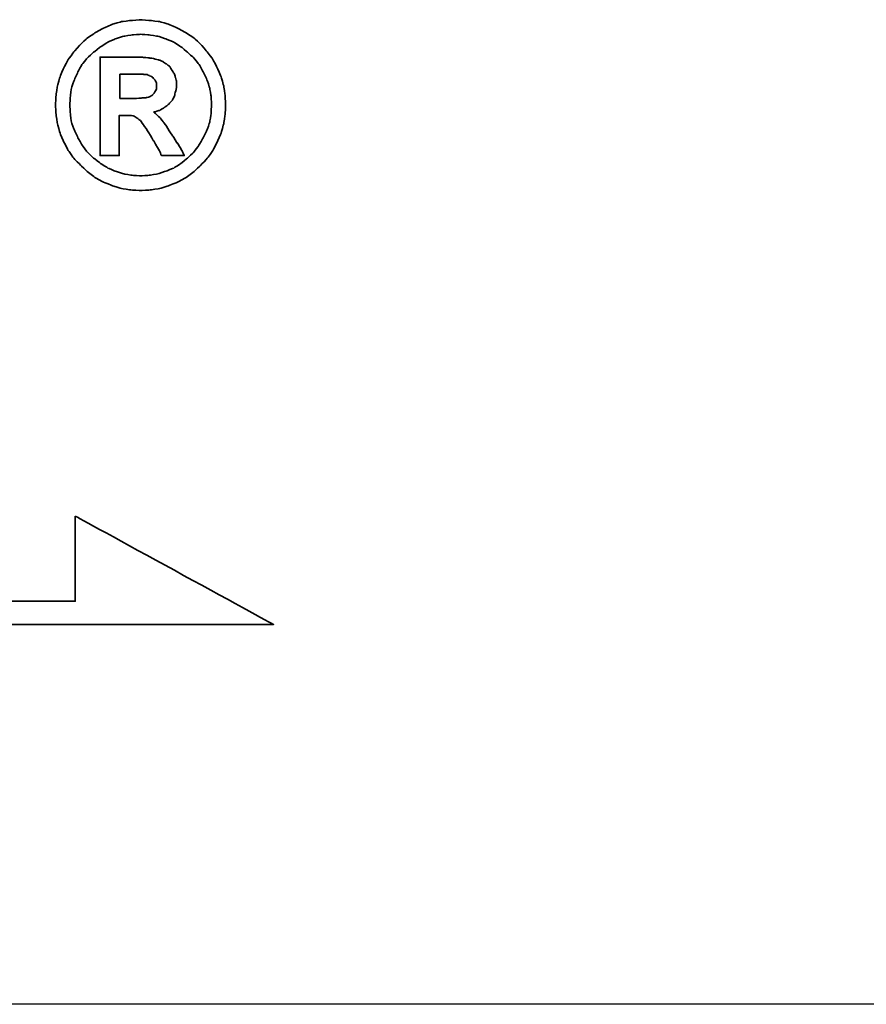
# Model space of a CAD drawing. Header units: millimetres. Extents: x -212 to 3135, y -1694 to 860.
# Tile 463 of 565: x 1112.2 to 1119.55, y -898.59 to -890.05. Entities that reach past the tile are written whole.
import ezdxf

# ---------------------------------------------------------------- set-up
doc = ezdxf.new("R2010")
doc.units = ezdxf.units.MM
doc.layers.add('2', color=7, linetype='CONTINUOUS', true_color=0xffffff)
doc.layers.add('DIM', color=4, linetype='CONTINUOUS')
doc.layers.add('layer 1', color=7, linetype='CONTINUOUS')

# ---------------------------------------------------------------- blocks, each defined once
blk = doc.blocks.new('TBI MOTION logo(完整正式版)')
at = {"layer": 'layer 1', "color": 22, "lineweight": 35}
for points, knots in [([(81.20634, 4.98624), (81.20634, 4.98624), (81.18649, 5.32862), (81.18649, 5.32862), (81.18649, 5.32862), (81.18649, 5.32862), (81.13886, 5.66206), (81.13886, 5.66206), (81.13886, 5.66206), (81.13886, 5.66206), (81.04359, 5.97764), (81.04359, 5.97764), (81.04359, 5.97764), (81.04359, 5.97764), (80.91061, 6.29124), (80.91061, 6.29124), (80.91061, 6.29124), (80.91061, 6.29124), (80.75778, 6.58697), (80.75778, 6.58697), (80.75778, 6.58697), (80.75778, 6.58697), (80.5593, 6.85294), (80.5593, 6.85294), (80.5593, 6.85294), (80.5593, 6.85294), (80.33105, 7.1189), (80.33105, 7.1189), (80.33105, 7.1189), (80.33105, 7.1189), (80.09287, 7.33921), (80.09287, 7.33921), (80.09287, 7.33921), (80.09287, 7.33921), (79.815, 7.51982), (79.815, 7.51982), (79.815, 7.51982), (79.815, 7.51982), (79.51133, 7.69051), (79.51133, 7.69051), (79.51133, 7.69051), (79.51133, 7.69051), (79.19773, 7.8235), (79.19773, 7.8235), (79.19773, 7.8235), (79.19773, 7.8235), (78.88215, 7.91877), (78.88215, 7.91877), (78.88215, 7.91877), (78.88215, 7.91877), (78.54871, 7.95846), (78.54871, 7.95846), (78.54871, 7.95846), (78.54871, 7.95846), (78.21526, 7.98625), (78.21526, 7.98625), (78.21526, 7.98625), (78.21526, 7.98625), (77.87388, 7.95846), (77.87388, 7.95846), (77.87388, 7.95846), (77.87388, 7.95846), (77.54044, 7.91877), (77.54044, 7.91877), (77.54044, 7.91877), (77.54044, 7.91877), (77.22485, 7.8235), (77.22485, 7.8235), (77.22485, 7.8235), (77.22485, 7.8235), (76.91027, 7.69051), (76.91027, 7.69051), (76.91027, 7.69051), (76.91027, 7.69051), (76.6056, 7.51982), (76.6056, 7.51982), (76.6056, 7.51982), (76.6056, 7.51982), (76.32972, 7.33921), (76.32972, 7.33921), (76.32972, 7.33921), (76.32972, 7.33921), (76.09154, 7.1189), (76.09154, 7.1189), (76.09154, 7.1189), (76.09154, 7.1189), (75.86329, 6.85294), (75.86329, 6.85294), (75.86329, 6.85294), (75.86329, 6.85294), (75.66382, 6.58697), (75.66382, 6.58697), (75.66382, 6.58697), (75.66382, 6.58697), (75.51099, 6.29124), (75.51099, 6.29124), (75.51099, 6.29124), (75.51099, 6.29124), (75.37702, 5.97764), (75.37702, 5.97764), (75.37702, 5.97764), (75.37702, 5.97764), (75.28175, 5.66206), (75.28175, 5.66206), (75.28175, 5.66206), (75.28175, 5.66206), (75.23411, 5.32862), (75.23411, 5.32862), (75.23411, 5.32862), (75.23411, 5.32862), (75.21625, 4.98624), (75.21625, 4.98624), (75.21625, 4.98624), (75.21625, 4.98624), (75.23411, 4.6528), (75.23411, 4.6528), (75.23411, 4.6528), (75.23411, 4.6528), (75.28175, 4.32035), (75.28175, 4.32035), (75.28175, 4.32035), (75.28175, 4.32035), (75.37702, 3.99583), (75.37702, 3.99583), (75.37702, 3.99583), (75.37702, 3.99583), (75.51099, 3.68224), (75.51099, 3.68224), (75.51099, 3.68224), (75.51099, 3.68224), (75.66382, 3.38749), (75.66382, 3.38749), (75.66382, 3.38749), (75.66382, 3.38749), (75.86329, 3.10963), (75.86329, 3.10963), (75.86329, 3.10963), (75.86329, 3.10963), (76.09154, 2.87145), (76.09154, 2.87145), (76.09154, 2.87145), (76.09154, 2.87145), (76.32972, 2.6432), (76.32972, 2.6432), (76.32972, 2.6432), (76.32972, 2.6432), (76.6056, 2.43381), (76.6056, 2.43381), (76.6056, 2.43381), (76.6056, 2.43381), (76.91027, 2.27205), (76.91027, 2.27205), (76.91027, 2.27205), (76.91027, 2.27205), (77.22485, 2.13906), (77.22485, 2.13906), (77.22485, 2.13906), (77.22485, 2.13906), (77.54044, 2.0438), (77.54044, 2.0438), (77.54044, 2.0438), (77.54044, 2.0438), (77.87388, 1.99616), (77.87388, 1.99616), (77.87388, 1.99616), (77.87388, 1.99616), (78.21526, 1.97631), (78.21526, 1.97631), (78.21526, 1.97631), (78.21526, 1.97631), (78.54871, 1.99616), (78.54871, 1.99616), (78.54871, 1.99616), (78.54871, 1.99616), (78.88215, 2.0438), (78.88215, 2.0438), (78.88215, 2.0438), (78.88215, 2.0438), (79.19773, 2.13906), (79.19773, 2.13906), (79.19773, 2.13906), (79.19773, 2.13906), (79.51133, 2.27205), (79.51133, 2.27205), (79.51133, 2.27205), (79.51133, 2.27205), (79.815, 2.43381), (79.815, 2.43381), (79.815, 2.43381), (79.815, 2.43381), (80.09287, 2.6432), (80.09287, 2.6432), (80.09287, 2.6432), (80.09287, 2.6432), (80.33105, 2.87145), (80.33105, 2.87145), (80.33105, 2.87145), (80.33105, 2.87145), (80.5593, 3.10963), (80.5593, 3.10963), (80.5593, 3.10963), (80.5593, 3.10963), (80.75778, 3.38749), (80.75778, 3.38749), (80.75778, 3.38749), (80.75778, 3.38749), (80.91061, 3.68224), (80.91061, 3.68224), (80.91061, 3.68224), (80.91061, 3.68224), (81.04359, 3.99583), (81.04359, 3.99583), (81.04359, 3.99583), (81.04359, 3.99583), (81.13886, 4.32035), (81.13886, 4.32035), (81.13886, 4.32035), (81.13886, 4.32035), (81.18649, 4.6528), (81.18649, 4.6528), (81.18649, 4.6528), (81.18649, 4.6528), (81.20634, 4.98624), (81.20634, 4.98624)], [0, 0, 0, 0, 0.01785714, 0.01785714, 0.01785714, 0.01785715, 0.03571429, 0.03571429, 0.03571429, 0.0357143, 0.05357143, 0.05357143, 0.05357143, 0.05357144, 0.07142857, 0.07142857, 0.07142857, 0.07142858, 0.08928571, 0.08928571, 0.08928571, 0.08928572, 0.10714286, 0.10714286, 0.10714286, 0.10714287, 0.125, 0.125, 0.125, 0.12500001, 0.14285714, 0.14285714, 0.14285714, 0.14285715, 0.16071429, 0.16071429, 0.16071429, 0.1607143, 0.17857143, 0.17857143, 0.17857143, 0.17857144, 0.19642857, 0.19642857, 0.19642857, 0.19642858, 0.21428571, 0.21428571, 0.21428571, 0.21428572, 0.23214286, 0.23214286, 0.23214286, 0.23214287, 0.25, 0.25, 0.25, 0.25000001, 0.26785714, 0.26785714, 0.26785714, 0.26785715, 0.28571429, 0.28571429, 0.28571429, 0.2857143, 0.30357143, 0.30357143, 0.30357143, 0.30357144, 0.32142857, 0.32142857, 0.32142857, 0.32142858, 0.33928571, 0.33928571, 0.33928571, 0.33928572, 0.35714286, 0.35714286, 0.35714286, 0.35714287, 0.375, 0.375, 0.375, 0.37500001, 0.39285714, 0.39285714, 0.39285714, 0.39285715, 0.41071429, 0.41071429, 0.41071429, 0.4107143, 0.42857143, 0.42857143, 0.42857143, 0.42857144, 0.44642857, 0.44642857, 0.44642857, 0.44642858, 0.46428571, 0.46428571, 0.46428571, 0.46428572, 0.48214286, 0.48214286, 0.48214286, 0.48214287, 0.5, 0.5, 0.5, 0.50000001, 0.51785714, 0.51785714, 0.51785714, 0.51785715, 0.53571429, 0.53571429, 0.53571429, 0.5357143, 0.55357143, 0.55357143, 0.55357143, 0.55357144, 0.57142857, 0.57142857, 0.57142857, 0.57142858, 0.58928571, 0.58928571, 0.58928571, 0.58928572, 0.60714286, 0.60714286, 0.60714286, 0.60714287, 0.625, 0.625, 0.625, 0.62500001, 0.64285714, 0.64285714, 0.64285714, 0.64285715, 0.66071429, 0.66071429, 0.66071429, 0.6607143, 0.67857143, 0.67857143, 0.67857143, 0.67857144, 0.69642857, 0.69642857, 0.69642857, 0.69642858, 0.71428571, 0.71428571, 0.71428571, 0.71428572, 0.73214286, 0.73214286, 0.73214286, 0.73214287, 0.75, 0.75, 0.75, 0.75000001, 0.76785714, 0.76785714, 0.76785714, 0.76785715, 0.78571429, 0.78571429, 0.78571429, 0.7857143, 0.80357143, 0.80357143, 0.80357143, 0.80357144, 0.82142857, 0.82142857, 0.82142857, 0.82142858, 0.83928571, 0.83928571, 0.83928571, 0.83928572, 0.85714286, 0.85714286, 0.85714286, 0.85714287, 0.875, 0.875, 0.875, 0.87500001, 0.89285714, 0.89285714, 0.89285714, 0.89285715, 0.91071429, 0.91071429, 0.91071429, 0.9107143, 0.92857143, 0.92857143, 0.92857143, 0.92857144, 0.94642857, 0.94642857, 0.94642857, 0.94642858, 0.96428571, 0.96428571, 0.96428571, 0.96428572, 0.98214286, 0.98214286, 0.98214286, 0.98214287, 1, 1, 1, 1]), ([(80.71014, 4.98624), (80.71014, 4.98624), (80.69129, 5.29091), (80.69129, 5.29091), (80.69129, 5.29091), (80.69129, 5.29091), (80.64464, 5.57672), (80.64464, 5.57672), (80.64464, 5.57672), (80.64464, 5.57672), (80.54937, 5.87245), (80.54937, 5.87245), (80.54937, 5.87245), (80.54937, 5.87245), (80.41639, 6.14833), (80.41639, 6.14833), (80.41639, 6.14833), (80.41639, 6.14833), (80.27349, 6.41429), (80.27349, 6.41429), (80.27349, 6.41429), (80.27349, 6.41429), (80.08295, 6.64255), (80.08295, 6.64255), (80.08295, 6.64255), (80.08295, 6.64255), (79.86264, 6.84301), (79.86264, 6.84301), (79.86264, 6.84301), (79.86264, 6.84301), (79.63439, 7.03355), (79.63439, 7.03355), (79.63439, 7.03355), (79.63439, 7.03355), (79.37835, 7.1963), (79.37835, 7.1963), (79.37835, 7.1963), (79.37835, 7.1963), (79.10246, 7.30944), (79.10246, 7.30944), (79.10246, 7.30944), (79.10246, 7.30944), (78.81665, 7.40471), (78.81665, 7.40471), (78.81665, 7.40471), (78.81665, 7.40471), (78.511, 7.45234), (78.511, 7.45234), (78.511, 7.45234), (78.511, 7.45234), (78.21526, 7.47219), (78.21526, 7.47219), (78.21526, 7.47219), (78.21526, 7.47219), (77.9106, 7.45234), (77.9106, 7.45234), (77.9106, 7.45234), (77.9106, 7.45234), (77.61685, 7.40471), (77.61685, 7.40471), (77.61685, 7.40471), (77.61685, 7.40471), (77.32012, 7.30944), (77.32012, 7.30944), (77.32012, 7.30944), (77.32012, 7.30944), (77.06309, 7.1963), (77.06309, 7.1963), (77.06309, 7.1963), (77.06309, 7.1963), (76.80606, 7.03355), (76.80606, 7.03355), (76.80606, 7.03355), (76.80606, 7.03355), (76.55797, 6.84301), (76.55797, 6.84301), (76.55797, 6.84301), (76.55797, 6.84301), (76.34063, 6.64255), (76.34063, 6.64255), (76.34063, 6.64255), (76.34063, 6.64255), (76.1491, 6.41429), (76.1491, 6.41429), (76.1491, 6.41429), (76.1491, 6.41429), (76.0062, 6.14833), (76.0062, 6.14833), (76.0062, 6.14833), (76.0062, 6.14833), (75.88314, 5.87245), (75.88314, 5.87245), (75.88314, 5.87245), (75.88314, 5.87245), (75.77794, 5.57672), (75.77794, 5.57672), (75.77794, 5.57672), (75.77794, 5.57672), (75.73924, 5.29091), (75.73924, 5.29091), (75.73924, 5.29091), (75.73924, 5.29091), (75.72039, 4.98624), (75.72039, 4.98624), (75.72039, 4.98624), (75.72039, 4.98624), (75.73924, 4.67165), (75.73924, 4.67165), (75.73924, 4.67165), (75.73924, 4.67165), (75.77794, 4.37791), (75.77794, 4.37791), (75.77794, 4.37791), (75.77794, 4.37791), (75.88314, 4.10102), (75.88314, 4.10102), (75.88314, 4.10102), (75.88314, 4.10102), (76.0062, 3.83407), (76.0062, 3.83407), (76.0062, 3.83407), (76.0062, 3.83407), (76.15902, 3.56811), (76.15902, 3.56811), (76.15902, 3.56811), (76.15902, 3.56811), (76.34063, 3.32001), (76.34063, 3.32001), (76.34063, 3.32001), (76.34063, 3.32001), (76.55797, 3.11955), (76.55797, 3.11955), (76.55797, 3.11955), (76.55797, 3.11955), (76.80606, 2.92901), (76.80606, 2.92901), (76.80606, 2.92901), (76.80606, 2.92901), (77.06309, 2.76725), (77.06309, 2.76725), (77.06309, 2.76725), (77.06309, 2.76725), (77.32012, 2.65412), (77.32012, 2.65412), (77.32012, 2.65412), (77.32012, 2.65412), (77.61685, 2.55786), (77.61685, 2.55786), (77.61685, 2.55786), (77.61685, 2.55786), (77.9106, 2.51022), (77.9106, 2.51022), (77.9106, 2.51022), (77.9106, 2.51022), (78.21526, 2.49137), (78.21526, 2.49137), (78.21526, 2.49137), (78.21526, 2.49137), (78.511, 2.51022), (78.511, 2.51022), (78.511, 2.51022), (78.511, 2.51022), (78.81665, 2.55786), (78.81665, 2.55786), (78.81665, 2.55786), (78.81665, 2.55786), (79.10246, 2.65412), (79.10246, 2.65412), (79.10246, 2.65412), (79.10246, 2.65412), (79.37835, 2.76725), (79.37835, 2.76725), (79.37835, 2.76725), (79.37835, 2.76725), (79.63439, 2.92901), (79.63439, 2.92901), (79.63439, 2.92901), (79.63439, 2.92901), (79.86264, 3.11955), (79.86264, 3.11955), (79.86264, 3.11955), (79.86264, 3.11955), (80.08295, 3.32001), (80.08295, 3.32001), (80.08295, 3.32001), (80.08295, 3.32001), (80.26356, 3.56811), (80.26356, 3.56811), (80.26356, 3.56811), (80.26356, 3.56811), (80.41639, 3.83407), (80.41639, 3.83407), (80.41639, 3.83407), (80.41639, 3.83407), (80.54937, 4.10102), (80.54937, 4.10102), (80.54937, 4.10102), (80.54937, 4.10102), (80.64464, 4.37791), (80.64464, 4.37791), (80.64464, 4.37791), (80.64464, 4.37791), (80.69129, 4.67165), (80.69129, 4.67165), (80.69129, 4.67165), (80.69129, 4.67165), (80.71014, 4.98624), (80.71014, 4.98624)], [0, 0, 0, 0, 0.01923077, 0.01923077, 0.01923077, 0.01923078, 0.03846154, 0.03846154, 0.03846154, 0.03846155, 0.05769231, 0.05769231, 0.05769231, 0.05769232, 0.07692308, 0.07692308, 0.07692308, 0.07692309, 0.09615385, 0.09615385, 0.09615385, 0.09615386, 0.11538462, 0.11538462, 0.11538462, 0.11538463, 0.13461538, 0.13461538, 0.13461538, 0.13461539, 0.15384615, 0.15384615, 0.15384615, 0.15384616, 0.17307692, 0.17307692, 0.17307692, 0.17307693, 0.19230769, 0.19230769, 0.19230769, 0.1923077, 0.21153846, 0.21153846, 0.21153846, 0.21153847, 0.23076923, 0.23076923, 0.23076923, 0.23076924, 0.25, 0.25, 0.25, 0.25000001, 0.26923077, 0.26923077, 0.26923077, 0.26923078, 0.28846154, 0.28846154, 0.28846154, 0.28846155, 0.30769231, 0.30769231, 0.30769231, 0.30769232, 0.32692308, 0.32692308, 0.32692308, 0.32692309, 0.34615385, 0.34615385, 0.34615385, 0.34615386, 0.36538462, 0.36538462, 0.36538462, 0.36538463, 0.38461538, 0.38461538, 0.38461538, 0.38461539, 0.40384615, 0.40384615, 0.40384615, 0.40384616, 0.42307692, 0.42307692, 0.42307692, 0.42307693, 0.44230769, 0.44230769, 0.44230769, 0.4423077, 0.46153846, 0.46153846, 0.46153846, 0.46153847, 0.48076923, 0.48076923, 0.48076923, 0.48076924, 0.5, 0.5, 0.5, 0.50000001, 0.51923077, 0.51923077, 0.51923077, 0.51923078, 0.53846154, 0.53846154, 0.53846154, 0.53846155, 0.55769231, 0.55769231, 0.55769231, 0.55769232, 0.57692308, 0.57692308, 0.57692308, 0.57692309, 0.59615385, 0.59615385, 0.59615385, 0.59615386, 0.61538462, 0.61538462, 0.61538462, 0.61538463, 0.63461538, 0.63461538, 0.63461538, 0.63461539, 0.65384615, 0.65384615, 0.65384615, 0.65384616, 0.67307692, 0.67307692, 0.67307692, 0.67307693, 0.69230769, 0.69230769, 0.69230769, 0.6923077, 0.71153846, 0.71153846, 0.71153846, 0.71153847, 0.73076923, 0.73076923, 0.73076923, 0.73076924, 0.75, 0.75, 0.75, 0.75000001, 0.76923077, 0.76923077, 0.76923077, 0.76923078, 0.78846154, 0.78846154, 0.78846154, 0.78846155, 0.80769231, 0.80769231, 0.80769231, 0.80769232, 0.82692308, 0.82692308, 0.82692308, 0.82692309, 0.84615385, 0.84615385, 0.84615385, 0.84615386, 0.86538462, 0.86538462, 0.86538462, 0.86538463, 0.88461538, 0.88461538, 0.88461538, 0.88461539, 0.90384615, 0.90384615, 0.90384615, 0.90384616, 0.92307692, 0.92307692, 0.92307692, 0.92307693, 0.94230769, 0.94230769, 0.94230769, 0.9423077, 0.96153846, 0.96153846, 0.96153846, 0.96153847, 0.98076923, 0.98076923, 0.98076923, 0.98076924, 1, 1, 1, 1]), ([(76.78721, 3.2823), (76.78721, 3.2823), (76.78721, 3.32001), (76.78721, 3.32001), (76.78721, 3.32001), (76.78721, 3.32001), (76.78721, 3.42422), (76.78721, 3.42422), (76.78721, 3.42422), (76.78721, 3.42422), (76.78721, 3.59689), (76.78721, 3.59689), (76.78721, 3.59689), (76.78721, 3.59689), (76.78721, 3.80529), (76.78721, 3.80529), (76.78721, 3.80529), (76.78721, 3.80529), (76.78721, 4.0524), (76.78721, 4.0524), (76.78721, 4.0524), (76.78721, 4.0524), (76.78721, 4.32035), (76.78721, 4.32035), (76.78721, 4.32035), (76.78721, 4.32035), (76.78721, 4.92868), (76.78721, 4.92868), (76.78721, 4.92868), (76.78721, 4.92868), (76.78721, 5.53801), (76.78721, 5.53801), (76.78721, 5.53801), (76.78721, 5.53801), (76.78721, 5.82482), (76.78721, 5.82482), (76.78721, 5.82482), (76.78721, 5.82482), (76.78721, 6.07291), (76.78721, 6.07291), (76.78721, 6.07291), (76.78721, 6.07291), (76.78721, 6.30017), (76.78721, 6.30017), (76.78721, 6.30017), (76.78721, 6.30017), (76.78721, 6.45399), (76.78721, 6.45399), (76.78721, 6.45399), (76.78721, 6.45399), (76.78721, 6.5572), (76.78721, 6.5572), (76.78721, 6.5572), (76.78721, 6.5572), (76.78721, 6.59689), (76.78721, 6.59689), (76.78721, 6.59689), (76.78721, 6.59689), (76.78721, 6.67232), (76.78721, 6.67232), (76.78721, 6.67232), (76.78721, 6.67232), (76.8537, 6.67232), (76.8537, 6.67232), (76.8537, 6.67232), (76.8537, 6.67232), (76.87355, 6.67232), (76.87355, 6.67232), (76.87355, 6.67232), (76.87355, 6.67232), (76.91027, 6.67232), (76.91027, 6.67232), (76.91027, 6.67232), (76.91027, 6.67232), (77.04424, 6.67232), (77.04424, 6.67232), (77.04424, 6.67232), (77.04424, 6.67232), (77.22485, 6.67232), (77.22485, 6.67232), (77.22485, 6.67232), (77.22485, 6.67232), (77.43524, 6.67232), (77.43524, 6.67232), (77.43524, 6.67232), (77.43524, 6.67232), (77.65357, 6.67232), (77.65357, 6.67232), (77.65357, 6.67232), (77.65357, 6.67232), (77.82625, 6.67232), (77.82625, 6.67232), (77.82625, 6.67232), (77.82625, 6.67232), (77.94037, 6.67232), (77.94037, 6.67232), (77.94037, 6.67232), (77.94037, 6.67232), (77.97709, 6.67232), (77.97709, 6.67232), (77.97709, 6.67232), (77.97709, 6.67232), (77.99694, 6.67232), (77.99694, 6.67232), (77.99694, 6.67232), (77.99694, 6.67232), (78.00686, 6.67232), (78.00686, 6.67232), (78.00686, 6.67232), (78.00686, 6.67232), (78.28275, 6.6624), (78.28275, 6.6624), (78.28275, 6.6624), (78.28275, 6.6624), (78.50107, 6.64255), (78.50107, 6.64255), (78.50107, 6.64255), (78.50107, 6.64255), (78.511, 6.64255), (78.511, 6.64255), (78.511, 6.64255), (78.511, 6.64255), (78.70154, 6.61476), (78.70154, 6.61476), (78.70154, 6.61476), (78.70154, 6.61476), (78.70154, 6.60483), (78.70154, 6.60483), (78.70154, 6.60483), (78.70154, 6.60483), (78.86429, 6.56713), (78.86429, 6.56713), (78.86429, 6.56713), (78.86429, 6.56713), (78.87223, 6.56713), (78.87223, 6.56713), (78.87223, 6.56713), (78.87223, 6.56713), (78.99727, 6.51056), (78.99727, 6.51056), (78.99727, 6.51056), (78.99727, 6.51056), (79.00719, 6.51056), (79.00719, 6.51056), (79.00719, 6.51056), (79.00719, 6.51056), (79.00719, 6.50162), (79.00719, 6.50162), (79.00719, 6.50162), (79.00719, 6.50162), (79.1104, 6.43415), (79.1104, 6.43415), (79.1104, 6.43415), (79.1104, 6.43415), (79.12132, 6.43415), (79.12132, 6.43415), (79.12132, 6.43415), (79.12132, 6.43415), (79.22552, 6.34781), (79.22552, 6.34781), (79.22552, 6.34781), (79.22552, 6.34781), (79.23544, 6.33888), (79.23544, 6.33888), (79.23544, 6.33888), (79.23544, 6.33888), (79.23544, 6.32895), (79.23544, 6.32895), (79.23544, 6.32895), (79.23544, 6.32895), (79.31087, 6.21483), (79.31087, 6.21483), (79.31087, 6.21483), (79.31087, 6.21483), (79.38629, 6.1007), (79.38629, 6.1007), (79.38629, 6.1007), (79.38629, 6.1007), (79.3972, 6.1007), (79.3972, 6.1007), (79.3972, 6.1007), (79.3972, 6.1007), (79.3972, 6.09078), (79.3972, 6.09078), (79.3972, 6.09078), (79.3972, 6.09078), (79.43392, 5.97764), (79.43392, 5.97764), (79.43392, 5.97764), (79.43392, 5.97764), (79.43392, 5.96772), (79.43392, 5.96772), (79.43392, 5.96772), (79.43392, 5.96772), (79.47362, 5.83474), (79.47362, 5.83474), (79.47362, 5.83474), (79.47362, 5.83474), (79.48156, 5.82482), (79.48156, 5.82482), (79.48156, 5.82482), (79.48156, 5.82482), (79.48156, 5.69977), (79.48156, 5.69977), (79.48156, 5.69977), (79.48156, 5.69977), (79.48156, 5.69183), (79.48156, 5.69183), (79.48156, 5.69183), (79.48156, 5.69183), (79.4637, 5.51915), (79.4637, 5.51915), (79.4637, 5.51915), (79.4637, 5.51915), (79.4637, 5.51122), (79.4637, 5.51122), (79.4637, 5.51122), (79.4637, 5.51122), (79.45377, 5.51122), (79.45377, 5.51122), (79.45377, 5.51122), (79.45377, 5.51122), (79.41507, 5.34847), (79.41507, 5.34847), (79.41507, 5.34847), (79.41507, 5.34847), (79.41507, 5.33854), (79.41507, 5.33854), (79.41507, 5.33854), (79.41507, 5.33854), (79.41507, 5.32862), (79.41507, 5.32862), (79.41507, 5.32862), (79.41507, 5.32862), (79.33865, 5.16785), (79.33865, 5.16785), (79.33865, 5.16785), (79.33865, 5.16785), (79.33071, 5.15693), (79.33071, 5.15693), (79.33071, 5.15693), (79.33071, 5.15693), (79.2156, 5.02495), (79.2156, 5.02495), (79.2156, 5.02495), (79.2156, 5.02495), (79.20567, 5.01502), (79.20567, 5.01502), (79.20567, 5.01502), (79.20567, 5.01502), (79.05483, 4.89991), (79.05483, 4.89991), (79.05483, 4.89991), (79.05483, 4.89991), (79.04491, 4.89197), (79.04491, 4.89197), (79.04491, 4.89197), (79.04491, 4.89197), (78.89208, 4.7967), (78.89208, 4.7967), (78.89208, 4.7967), (78.89208, 4.7967), (78.88215, 4.7967), (78.88215, 4.7967), (78.88215, 4.7967), (78.88215, 4.7967), (78.69161, 4.73913), (78.69161, 4.73913), (78.69161, 4.73913), (78.69161, 4.73913), (78.68169, 4.73913), (78.68169, 4.73913), (78.68169, 4.73913), (78.68169, 4.73913), (78.68169, 4.72921), (78.68169, 4.72921), (78.68169, 4.72921), (78.68169, 4.72921), (78.78688, 4.63394), (78.78688, 4.63394), (78.78688, 4.63394), (78.78688, 4.63394), (78.902, 4.52875), (78.902, 4.52875), (78.902, 4.52875), (78.902, 4.52875), (78.91093, 4.52081), (78.91093, 4.52081), (78.91093, 4.52081), (78.91093, 4.52081), (79.02506, 4.36798), (79.02506, 4.36798), (79.02506, 4.36798), (79.02506, 4.36798), (79.1501, 4.1953), (79.1501, 4.1953), (79.1501, 4.1953), (79.1501, 4.1953), (79.1501, 4.18736), (79.1501, 4.18736), (79.1501, 4.18736), (79.1501, 4.18736), (79.29201, 3.96705), (79.29201, 3.96705), (79.29201, 3.96705), (79.29201, 3.96705), (79.31087, 3.93828), (79.31087, 3.93828), (79.31087, 3.93828), (79.31087, 3.93828), (79.32079, 3.93828), (79.32079, 3.93828), (79.32079, 3.93828), (79.32079, 3.93828), (79.3585, 3.87178), (79.3585, 3.87178), (79.3585, 3.87178), (79.3585, 3.87178), (79.50141, 3.64353), (79.50141, 3.64353), (79.50141, 3.64353), (79.50141, 3.64353), (79.51133, 3.64353), (79.51133, 3.64353), (79.51133, 3.64353), (79.51133, 3.64353), (79.64431, 3.41528), (79.64431, 3.41528), (79.64431, 3.41528), (79.64431, 3.41528), (79.68202, 3.3478), (79.68202, 3.3478), (79.68202, 3.3478), (79.68202, 3.3478), (79.70187, 3.31009), (79.70187, 3.31009), (79.70187, 3.31009), (79.70187, 3.31009), (79.7495, 3.2049), (79.7495, 3.2049), (79.7495, 3.2049), (79.7495, 3.2049), (79.64431, 3.2049), (79.64431, 3.2049), (79.64431, 3.2049), (79.64431, 3.2049), (79.62546, 3.2049), (79.62546, 3.2049), (79.62546, 3.2049), (79.62546, 3.2049), (79.53912, 3.2049), (79.53912, 3.2049), (79.53912, 3.2049), (79.53912, 3.2049), (79.31087, 3.2049), (79.31087, 3.2049), (79.31087, 3.2049), (79.31087, 3.2049), (79.08262, 3.2049), (79.08262, 3.2049), (79.08262, 3.2049), (79.08262, 3.2049), (79.00719, 3.2049), (79.00719, 3.2049), (79.00719, 3.2049), (79.00719, 3.2049), (78.98735, 3.2049), (78.98735, 3.2049), (78.98735, 3.2049), (78.98735, 3.2049), (78.94964, 3.2049), (78.94964, 3.2049), (78.94964, 3.2049), (78.94964, 3.2049), (78.92979, 3.24459), (78.92979, 3.24459), (78.92979, 3.24459), (78.92979, 3.24459), (78.91093, 3.2823), (78.91093, 3.2823), (78.91093, 3.2823), (78.91093, 3.2823), (78.91093, 3.29223), (78.91093, 3.29223), (78.91093, 3.29223), (78.91093, 3.29223), (78.89208, 3.3478), (78.89208, 3.3478), (78.89208, 3.3478), (78.89208, 3.3478), (78.78688, 3.52048), (78.78688, 3.52048), (78.78688, 3.52048), (78.78688, 3.52048), (78.69161, 3.7001), (78.69161, 3.7001), (78.69161, 3.7001), (78.69161, 3.7001), (78.6539, 3.7388), (78.6539, 3.7388), (78.6539, 3.7388), (78.6539, 3.7388), (78.64398, 3.74873), (78.64398, 3.74873), (78.64398, 3.74873), (78.64398, 3.74873), (78.64398, 3.75766), (78.64398, 3.75766), (78.64398, 3.75766), (78.64398, 3.75766), (78.63405, 3.78644), (78.63405, 3.78644), (78.63405, 3.78644), (78.63405, 3.78644), (78.48321, 4.04347), (78.48321, 4.04347), (78.48321, 4.04347), (78.48321, 4.04347), (78.33038, 4.2618), (78.33038, 4.2618), (78.33038, 4.2618), (78.33038, 4.2618), (78.20732, 4.43447), (78.20732, 4.43447), (78.20732, 4.43447), (78.20732, 4.43447), (78.09221, 4.52081), (78.09221, 4.52081), (78.09221, 4.52081), (78.09221, 4.52081), (78.02472, 4.56845), (78.02472, 4.56845), (78.02472, 4.56845), (78.02472, 4.56845), (77.9493, 4.60616), (77.9493, 4.60616), (77.9493, 4.60616), (77.9493, 4.60616), (77.8451, 4.61608), (77.8451, 4.61608), (77.8451, 4.61608), (77.8451, 4.61608), (77.71113, 4.61608), (77.71113, 4.61608), (77.71113, 4.61608), (77.71113, 4.61608), (77.69128, 4.61608), (77.69128, 4.61608), (77.69128, 4.61608), (77.69128, 4.61608), (77.67342, 4.61608), (77.67342, 4.61608), (77.67342, 4.61608), (77.67342, 4.61608), (77.5583, 4.61608), (77.5583, 4.61608), (77.5583, 4.61608), (77.5583, 4.61608), (77.46303, 4.61608), (77.46303, 4.61608), (77.46303, 4.61608), (77.46303, 4.61608), (77.46303, 4.54761), (77.46303, 4.54761), (77.46303, 4.54761), (77.46303, 4.54761), (77.46303, 4.47318), (77.46303, 4.47318), (77.46303, 4.47318), (77.46303, 4.47318), (77.46303, 4.24294), (77.46303, 4.24294), (77.46303, 4.24294), (77.46303, 4.24294), (77.46303, 3.99583), (77.46303, 3.99583), (77.46303, 3.99583), (77.46303, 3.99583), (77.46303, 3.72888), (77.46303, 3.72888), (77.46303, 3.72888), (77.46303, 3.72888), (77.46303, 3.51055), (77.46303, 3.51055), (77.46303, 3.51055), (77.46303, 3.51055), (77.46303, 3.42422), (77.46303, 3.42422), (77.46303, 3.42422), (77.46303, 3.42422), (77.46303, 3.35773), (77.46303, 3.35773), (77.46303, 3.35773), (77.46303, 3.35773), (77.46303, 3.30017), (77.46303, 3.30017), (77.46303, 3.30017), (77.46303, 3.30017), (77.46303, 3.2823), (77.46303, 3.2823), (77.46303, 3.2823), (77.46303, 3.2823), (77.46303, 3.2049), (77.46303, 3.2049), (77.46303, 3.2049), (77.46303, 3.2049), (77.39753, 3.2049), (77.39753, 3.2049), (77.39753, 3.2049), (77.39753, 3.2049), (77.37768, 3.2049), (77.37768, 3.2049), (77.37768, 3.2049), (77.37768, 3.2049), (77.32012, 3.2049), (77.32012, 3.2049), (77.32012, 3.2049), (77.32012, 3.2049), (77.12165, 3.2049), (77.12165, 3.2049), (77.12165, 3.2049), (77.12165, 3.2049), (76.94897, 3.2049), (76.94897, 3.2049), (76.94897, 3.2049), (76.94897, 3.2049), (76.8924, 3.2049), (76.8924, 3.2049), (76.8924, 3.2049), (76.8924, 3.2049), (76.8537, 3.2049), (76.8537, 3.2049), (76.8537, 3.2049), (76.8537, 3.2049), (76.78721, 3.2049), (76.78721, 3.2049), (76.78721, 3.2049), (76.78721, 3.2049), (76.78721, 3.2823), (76.78721, 3.2823)], [0, 0, 0, 0, 0.00740741, 0.00740741, 0.00740741, 0.00740742, 0.01481481, 0.01481481, 0.01481481, 0.01481482, 0.02222222, 0.02222222, 0.02222222, 0.02222223, 0.02962963, 0.02962963, 0.02962963, 0.02962964, 0.03703704, 0.03703704, 0.03703704, 0.03703705, 0.04444444, 0.04444444, 0.04444444, 0.04444445, 0.05185185, 0.05185185, 0.05185185, 0.05185186, 0.05925926, 0.05925926, 0.05925926, 0.05925927, 0.06666667, 0.06666667, 0.06666667, 0.06666668, 0.07407407, 0.07407407, 0.07407407, 0.07407408, 0.08148148, 0.08148148, 0.08148148, 0.08148149, 0.08888889, 0.08888889, 0.08888889, 0.0888889, 0.0962963, 0.0962963, 0.0962963, 0.09629631, 0.1037037, 0.1037037, 0.1037037, 0.10370371, 0.11111111, 0.11111111, 0.11111111, 0.11111112, 0.11851852, 0.11851852, 0.11851852, 0.11851853, 0.12592593, 0.12592593, 0.12592593, 0.12592594, 0.13333333, 0.13333333, 0.13333333, 0.13333334, 0.14074074, 0.14074074, 0.14074074, 0.14074075, 0.14814815, 0.14814815, 0.14814815, 0.14814816, 0.15555556, 0.15555556, 0.15555556, 0.15555557, 0.16296296, 0.16296296, 0.16296296, 0.16296297, 0.17037037, 0.17037037, 0.17037037, 0.17037038, 0.17777778, 0.17777778, 0.17777778, 0.17777779, 0.18518519, 0.18518519, 0.18518519, 0.1851852, 0.19259259, 0.19259259, 0.19259259, 0.1925926, 0.2, 0.2, 0.2, 0.20000001, 0.20740741, 0.20740741, 0.20740741, 0.20740742, 0.21481481, 0.21481481, 0.21481481, 0.21481482, 0.22222222, 0.22222222, 0.22222222, 0.22222223, 0.22962963, 0.22962963, 0.22962963, 0.22962964, 0.23703704, 0.23703704, 0.23703704, 0.23703705, 0.24444444, 0.24444444, 0.24444444, 0.24444445, 0.25185185, 0.25185185, 0.25185185, 0.25185186, 0.25925926, 0.25925926, 0.25925926, 0.25925927, 0.26666667, 0.26666667, 0.26666667, 0.26666668, 0.27407407, 0.27407407, 0.27407407, 0.27407408, 0.28148148, 0.28148148, 0.28148148, 0.28148149, 0.28888889, 0.28888889, 0.28888889, 0.2888889, 0.2962963, 0.2962963, 0.2962963, 0.29629631, 0.3037037, 0.3037037, 0.3037037, 0.30370371, 0.31111111, 0.31111111, 0.31111111, 0.31111112, 0.31851852, 0.31851852, 0.31851852, 0.31851853, 0.32592593, 0.32592593, 0.32592593, 0.32592594, 0.33333333, 0.33333333, 0.33333333, 0.33333334, 0.34074074, 0.34074074, 0.34074074, 0.34074075, 0.34814815, 0.34814815, 0.34814815, 0.34814816, 0.35555556, 0.35555556, 0.35555556, 0.35555557, 0.36296296, 0.36296296, 0.36296296, 0.36296297, 0.37037037, 0.37037037, 0.37037037, 0.37037038, 0.37777778, 0.37777778, 0.37777778, 0.37777779, 0.38518519, 0.38518519, 0.38518519, 0.3851852, 0.39259259, 0.39259259, 0.39259259, 0.3925926, 0.4, 0.4, 0.4, 0.40000001, 0.40740741, 0.40740741, 0.40740741, 0.40740742, 0.41481481, 0.41481481, 0.41481481, 0.41481482, 0.42222222, 0.42222222, 0.42222222, 0.42222223, 0.42962963, 0.42962963, 0.42962963, 0.42962964, 0.43703704, 0.43703704, 0.43703704, 0.43703705, 0.44444444, 0.44444444, 0.44444444, 0.44444445, 0.45185185, 0.45185185, 0.45185185, 0.45185186, 0.45925926, 0.45925926, 0.45925926, 0.45925927, 0.46666667, 0.46666667, 0.46666667, 0.46666668, 0.47407407, 0.47407407, 0.47407407, 0.47407408, 0.48148148, 0.48148148, 0.48148148, 0.48148149, 0.48888889, 0.48888889, 0.48888889, 0.4888889, 0.4962963, 0.4962963, 0.4962963, 0.49629631, 0.5037037, 0.5037037, 0.5037037, 0.50370371, 0.51111111, 0.51111111, 0.51111111, 0.51111112, 0.51851852, 0.51851852, 0.51851852, 0.51851853, 0.52592593, 0.52592593, 0.52592593, 0.52592594, 0.53333333, 0.53333333, 0.53333333, 0.53333334, 0.54074074, 0.54074074, 0.54074074, 0.54074075, 0.54814815, 0.54814815, 0.54814815, 0.54814816, 0.55555556, 0.55555556, 0.55555556, 0.55555557, 0.56296296, 0.56296296, 0.56296296, 0.56296297, 0.57037037, 0.57037037, 0.57037037, 0.57037038, 0.57777778, 0.57777778, 0.57777778, 0.57777779, 0.58518519, 0.58518519, 0.58518519, 0.5851852, 0.59259259, 0.59259259, 0.59259259, 0.5925926, 0.6, 0.6, 0.6, 0.60000001, 0.60740741, 0.60740741, 0.60740741, 0.60740742, 0.61481481, 0.61481481, 0.61481481, 0.61481482, 0.62222222, 0.62222222, 0.62222222, 0.62222223, 0.62962963, 0.62962963, 0.62962963, 0.62962964, 0.63703704, 0.63703704, 0.63703704, 0.63703705, 0.64444444, 0.64444444, 0.64444444, 0.64444445, 0.65185185, 0.65185185, 0.65185185, 0.65185186, 0.65925926, 0.65925926, 0.65925926, 0.65925927, 0.66666667, 0.66666667, 0.66666667, 0.66666668, 0.67407407, 0.67407407, 0.67407407, 0.67407408, 0.68148148, 0.68148148, 0.68148148, 0.68148149, 0.68888889, 0.68888889, 0.68888889, 0.6888889, 0.6962963, 0.6962963, 0.6962963, 0.69629631, 0.7037037, 0.7037037, 0.7037037, 0.70370371, 0.71111111, 0.71111111, 0.71111111, 0.71111112, 0.71851852, 0.71851852, 0.71851852, 0.71851853, 0.72592593, 0.72592593, 0.72592593, 0.72592594, 0.73333333, 0.73333333, 0.73333333, 0.73333334, 0.74074074, 0.74074074, 0.74074074, 0.74074075, 0.74814815, 0.74814815, 0.74814815, 0.74814816, 0.75555556, 0.75555556, 0.75555556, 0.75555557, 0.76296296, 0.76296296, 0.76296296, 0.76296297, 0.77037037, 0.77037037, 0.77037037, 0.77037038, 0.77777778, 0.77777778, 0.77777778, 0.77777779, 0.78518519, 0.78518519, 0.78518519, 0.7851852, 0.79259259, 0.79259259, 0.79259259, 0.7925926, 0.8, 0.8, 0.8, 0.80000001, 0.80740741, 0.80740741, 0.80740741, 0.80740742, 0.81481481, 0.81481481, 0.81481481, 0.81481482, 0.82222222, 0.82222222, 0.82222222, 0.82222223, 0.82962963, 0.82962963, 0.82962963, 0.82962964, 0.83703704, 0.83703704, 0.83703704, 0.83703705, 0.84444444, 0.84444444, 0.84444444, 0.84444445, 0.85185185, 0.85185185, 0.85185185, 0.85185186, 0.85925926, 0.85925926, 0.85925926, 0.85925927, 0.86666667, 0.86666667, 0.86666667, 0.86666668, 0.87407407, 0.87407407, 0.87407407, 0.87407408, 0.88148148, 0.88148148, 0.88148148, 0.88148149, 0.88888889, 0.88888889, 0.88888889, 0.8888889, 0.8962963, 0.8962963, 0.8962963, 0.89629631, 0.9037037, 0.9037037, 0.9037037, 0.90370371, 0.91111111, 0.91111111, 0.91111111, 0.91111112, 0.91851852, 0.91851852, 0.91851852, 0.91851853, 0.92592593, 0.92592593, 0.92592593, 0.92592594, 0.93333333, 0.93333333, 0.93333333, 0.93333334, 0.94074074, 0.94074074, 0.94074074, 0.94074075, 0.94814815, 0.94814815, 0.94814815, 0.94814816, 0.95555556, 0.95555556, 0.95555556, 0.95555557, 0.96296296, 0.96296296, 0.96296296, 0.96296297, 0.97037037, 0.97037037, 0.97037037, 0.97037038, 0.97777778, 0.97777778, 0.97777778, 0.97777779, 0.98518519, 0.98518519, 0.98518519, 0.9851852, 0.99259259, 0.99259259, 0.99259259, 0.9925926, 1, 1, 1, 1]), ([(77.48288, 6.07291), (77.48288, 6.07291), (77.48288, 5.99551), (77.48288, 5.99551), (77.48288, 5.99551), (77.48288, 5.99551), (77.48288, 5.82482), (77.48288, 5.82482), (77.48288, 5.82482), (77.48288, 5.82482), (77.48288, 5.63328), (77.48288, 5.63328), (77.48288, 5.63328), (77.48288, 5.63328), (77.48288, 5.46358), (77.48288, 5.46358), (77.48288, 5.46358), (77.48288, 5.46358), (77.48288, 5.29091), (77.48288, 5.29091), (77.48288, 5.29091), (77.48288, 5.29091), (77.48288, 5.21449), (77.48288, 5.21449), (77.48288, 5.21449), (77.48288, 5.21449), (77.50074, 5.21449), (77.50074, 5.21449), (77.50074, 5.21449), (77.50074, 5.21449), (77.71113, 5.21449), (77.71113, 5.21449), (77.71113, 5.21449), (77.71113, 5.21449), (77.94037, 5.21449), (77.94037, 5.21449), (77.94037, 5.21449), (77.94037, 5.21449), (78.01579, 5.21449), (78.01579, 5.21449), (78.01579, 5.21449), (78.01579, 5.21449), (78.03465, 5.21449), (78.03465, 5.21449), (78.03465, 5.21449), (78.03465, 5.21449), (78.2629, 5.23335), (78.2629, 5.23335), (78.2629, 5.23335), (78.2629, 5.23335), (78.42565, 5.24327), (78.42565, 5.24327), (78.42565, 5.24327), (78.42565, 5.24327), (78.54871, 5.28098), (78.54871, 5.28098), (78.54871, 5.28098), (78.54871, 5.28098), (78.62611, 5.32862), (78.62611, 5.32862), (78.62611, 5.32862), (78.62611, 5.32862), (78.69161, 5.40503), (78.69161, 5.40503), (78.69161, 5.40503), (78.69161, 5.40503), (78.73925, 5.48145), (78.73925, 5.48145), (78.73925, 5.48145), (78.73925, 5.48145), (78.77696, 5.55885), (78.77696, 5.55885), (78.77696, 5.55885), (78.77696, 5.55885), (78.77696, 5.65214), (78.77696, 5.65214), (78.77696, 5.65214), (78.77696, 5.65214), (78.76902, 5.76726), (78.76902, 5.76726), (78.76902, 5.76726), (78.76902, 5.76726), (78.71146, 5.87245), (78.71146, 5.87245), (78.71146, 5.87245), (78.71146, 5.87245), (78.62611, 5.96772), (78.62611, 5.96772), (78.62611, 5.96772), (78.62611, 5.96772), (78.511, 6.02528), (78.511, 6.02528), (78.511, 6.02528), (78.511, 6.02528), (78.44451, 6.05306), (78.44451, 6.05306), (78.44451, 6.05306), (78.44451, 6.05306), (78.32046, 6.06299), (78.32046, 6.06299), (78.32046, 6.06299), (78.32046, 6.06299), (78.18748, 6.07291), (78.18748, 6.07291), (78.18748, 6.07291), (78.18748, 6.07291), (77.99694, 6.07291), (77.99694, 6.07291), (77.99694, 6.07291), (77.99694, 6.07291), (77.97709, 6.07291), (77.97709, 6.07291), (77.97709, 6.07291), (77.97709, 6.07291), (77.90167, 6.07291), (77.90167, 6.07291), (77.90167, 6.07291), (77.90167, 6.07291), (77.69128, 6.07291), (77.69128, 6.07291), (77.69128, 6.07291), (77.69128, 6.07291), (77.50074, 6.07291), (77.50074, 6.07291), (77.50074, 6.07291), (77.50074, 6.07291), (77.48288, 6.07291), (77.48288, 6.07291)], [0, 0, 0, 0, 0.03125, 0.03125, 0.03125, 0.03125001, 0.0625, 0.0625, 0.0625, 0.06250001, 0.09375, 0.09375, 0.09375, 0.09375001, 0.125, 0.125, 0.125, 0.12500001, 0.15625, 0.15625, 0.15625, 0.15625001, 0.1875, 0.1875, 0.1875, 0.18750001, 0.21875, 0.21875, 0.21875, 0.21875001, 0.25, 0.25, 0.25, 0.25000001, 0.28125, 0.28125, 0.28125, 0.28125001, 0.3125, 0.3125, 0.3125, 0.31250001, 0.34375, 0.34375, 0.34375, 0.34375001, 0.375, 0.375, 0.375, 0.37500001, 0.40625, 0.40625, 0.40625, 0.40625001, 0.4375, 0.4375, 0.4375, 0.43750001, 0.46875, 0.46875, 0.46875, 0.46875001, 0.5, 0.5, 0.5, 0.50000001, 0.53125, 0.53125, 0.53125, 0.53125001, 0.5625, 0.5625, 0.5625, 0.56250001, 0.59375, 0.59375, 0.59375, 0.59375001, 0.625, 0.625, 0.625, 0.62500001, 0.65625, 0.65625, 0.65625, 0.65625001, 0.6875, 0.6875, 0.6875, 0.68750001, 0.71875, 0.71875, 0.71875, 0.71875001, 0.75, 0.75, 0.75, 0.75000001, 0.78125, 0.78125, 0.78125, 0.78125001, 0.8125, 0.8125, 0.8125, 0.81250001, 0.84375, 0.84375, 0.84375, 0.84375001, 0.875, 0.875, 0.875, 0.87500001, 0.90625, 0.90625, 0.90625, 0.90625001, 0.9375, 0.9375, 0.9375, 0.93750001, 0.96875, 0.96875, 0.96875, 0.96875001, 1, 1, 1, 1]), ([(75.90875, -9.47875), (75.90875, -9.47875), (75.90875, -12.28625), (75.90875, -12.28625), (75.90875, -12.28625), (75.90875, -12.28625), (75.90875, -12.47875), (75.90875, -12.47875), (75.90875, -12.47875), (75.90875, -12.47875), (75.71625, -12.47875), (75.71625, -12.47875), (75.71625, -12.47875), (75.71625, -12.47875), (-88.32875, -12.47875), (-88.32875, -12.47875), (-88.32875, -12.47875), (-88.32875, -12.47875), (-88.32875, -13.29375), (-88.32875, -13.29375), (-88.32875, -13.29375), (-88.32875, -13.29375), (82.89125, -13.29375), (82.89125, -13.29375), (82.89125, -13.29375), (82.89125, -13.29375), (75.90875, -9.47875), (75.90875, -9.47875)], [0, 0, 0, 0, 0.14285714, 0.14285714, 0.14285714, 0.14285715, 0.28571429, 0.28571429, 0.28571429, 0.2857143, 0.42857143, 0.42857143, 0.42857143, 0.42857144, 0.57142857, 0.57142857, 0.57142857, 0.57142858, 0.71428571, 0.71428571, 0.71428571, 0.71428572, 0.85714286, 0.85714286, 0.85714286, 0.85714287, 1, 1, 1, 1])]:
    blk.add_open_spline(points, degree=3, knots=knots, dxfattribs=at)

msp = doc.modelspace()

# ---------------------------------------------------------------- linework, layer by layer
at = {"layer": '2', "linetype": 'Continuous'}
msp.add_line((1304.4251, -898.591), (1099.5192, -898.591), dxfattribs=at)

# ---------------------------------------------------------------- block references
at = {"layer": 'DIM', "color": 7, "xscale": 0.246592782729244, "yscale": 0.246592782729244, "zscale": 0.246592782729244}
msp.add_blockref('TBI MOTION logo(完整正式版)', (1093.9633, -892.0172), dxfattribs=at)

doc.saveas('drawing.dxf')
